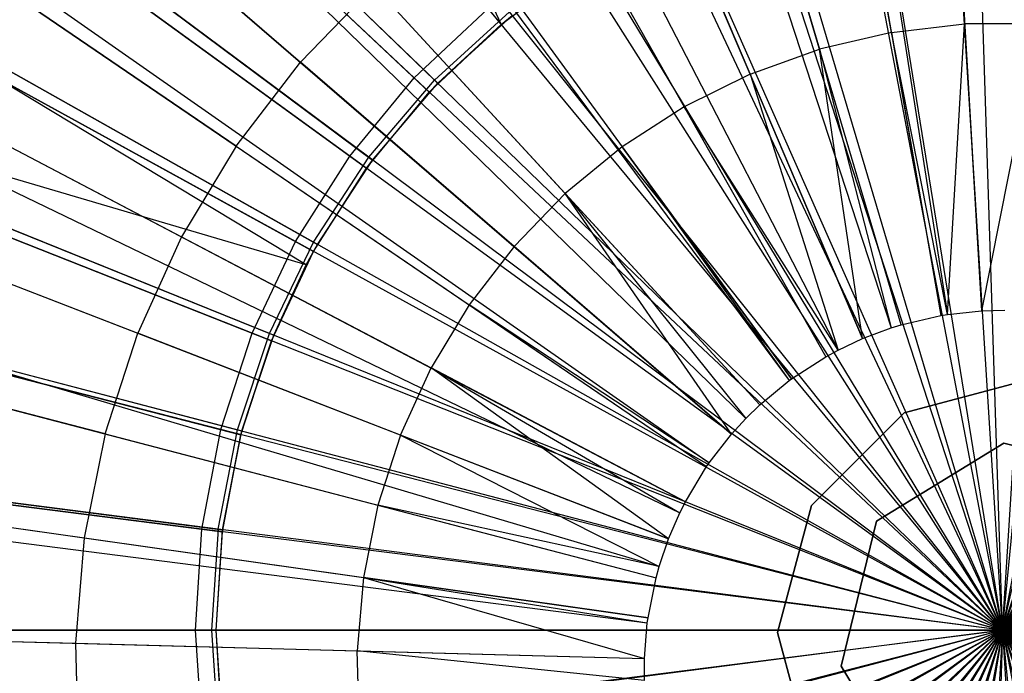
# Model space of a CAD drawing. Extents: x 0.2 to 40.1, y -6.7 to 6.7.
# Tile 358 of 516: x 29.146 to 29.638, y -3.446 to -3.119. Entities that reach past the tile are written whole.
import ezdxf

# ---------------------------------------------------------------- set-up
doc = ezdxf.new("R2010")
doc.units = 0
doc.header["$MEASUREMENT"] = 0
doc.layers.get('0').update_dxf_attribs({"color": 13, "linetype": 'CONTINUOUS'})

# ---------------------------------------------------------------- blocks, each defined once
blk = doc.blocks.new('SNOWBALL_XIV_PM3_STL')
at = {"color": 0}
for p, q in [((29.58513, -2.55886, 19.97075), (29.62667, -3.26433, 20.18729)), ((29.58513, -2.55886, 19.97075), (29.62667, -3.26433, 20.18729)), ((29.48467, -2.57056, 19.97075), (29.60636, -3.26669, 20.18729)), ((29.48467, -2.57056, 19.97075), (29.60636, -3.26669, 20.18729)), ((29.50067, -2.56791, 19.97075), (29.60959, -3.26616, 20.18729)), ((29.50067, -2.56791, 19.97075), (29.60959, -3.26616, 20.18729)), ((29.58644, -3.27136, 20.18729), (29.3862, -2.59363, 19.97075)), ((29.58644, -3.27136, 20.18729), (29.3862, -2.59363, 19.97075)), ((29.36204, -2.60115, 19.97075), (29.58156, -3.27288, 20.18729)), ((29.36204, -2.60115, 19.97075), (29.58156, -3.27288, 20.18729)), ((29.29099, -2.62778, 19.97075), (29.56719, -3.27827, 20.18729)), ((29.29099, -2.62778, 19.97075), (29.56719, -3.27827, 20.18729)), ((29.23054, -2.65619, 19.97075), (29.55496, -3.28401, 20.18729)), ((29.23054, -2.65619, 19.97075), (29.55496, -3.28401, 20.18729)), ((29.20031, -2.67256, 19.97075), (29.54885, -3.28732, 20.18729)), ((29.20031, -2.67256, 19.97075), (29.54885, -3.28732, 20.18729)), ((29.11531, -2.72739, 19.97075), (29.53167, -3.29841, 20.18729)), ((29.11531, -2.72739, 19.97075), (29.53167, -3.29841, 20.18729)), ((29.10956, -2.73161, 19.97075), (29.5305, -3.29926, 20.18729)), ((29.10956, -2.73161, 19.97075), (29.5305, -3.29926, 20.18729)), ((29.21273, -2.75532, 19.99207), (29.38647, -3.12109, 20.05577)), ((29.21273, -2.75532, 19.99207), (29.38647, -3.12109, 20.05577)), ((29.03712, -2.79154, 19.97075), (29.51585, -3.31138, 20.18729)), ((29.03712, -2.79154, 19.97075), (29.51585, -3.31138, 20.18729)), ((29.13225, -2.81379, 19.99207), (29.38647, -3.12109, 20.05577)), ((29.13225, -2.81379, 19.99207), (29.38647, -3.12109, 20.05577)), ((29.00226, -2.82547, 19.97075), (29.5088, -3.31824, 20.18729)), ((29.00226, -2.82547, 19.97075), (29.5088, -3.31824, 20.18729)), ((28.96676, -2.86419, 19.97075), (29.50162, -3.32608, 20.18729)), ((28.96676, -2.86419, 19.97075), (29.50162, -3.32608, 20.18729)), ((29.34295, -3.14786, 13.78233), (29.05238, -2.87499, 13.84734)), ((29.34295, -3.14786, 13.78233), (29.05238, -2.87499, 13.84734)), ((29.35299, -3.14893, 13.82551), (29.07266, -2.87744, 13.89288)), ((29.35299, -3.14893, 13.82551), (29.07266, -2.87744, 13.89288)), ((29.07427, -2.879, 19.94931), (29.35464, -3.15052, 20.0164)), ((29.07427, -2.879, 19.94931), (29.35464, -3.15052, 20.0164)), ((29.05973, -2.88189, 19.99207), (29.35046, -3.15491, 20.05577)), ((29.05973, -2.88189, 19.99207), (29.35046, -3.15491, 20.05577)), ((28.9114, -2.93532, 19.97075), (29.49043, -3.34046, 20.18729)), ((28.9114, -2.93532, 19.97075), (29.49043, -3.34046, 20.18729)), ((28.90513, -2.94439, 19.97075), (29.48916, -3.34229, 20.18729)), ((28.90513, -2.94439, 19.97075), (29.48916, -3.34229, 20.18729)), ((29.31064, -3.18692, 13.78233), (28.98816, -2.95262, 13.84734)), ((29.31064, -3.18692, 13.78233), (28.98816, -2.95262, 13.84734)), ((29.32013, -3.18754, 13.82551), (29.00738, -2.95412, 13.89288)), ((29.32013, -3.18754, 13.82551), (29.00738, -2.95412, 13.89288)), ((28.99632, -2.95855, 19.99207), (29.31897, -3.19297, 20.05577)), ((28.99632, -2.95855, 19.99207), (29.31897, -3.19297, 20.05577)), ((29.00917, -2.95546, 19.94931), (29.32196, -3.18891, 20.0164)), ((29.00917, -2.95546, 19.94931), (29.32196, -3.18891, 20.0164)), ((29.60993, -2.98, 20.12662), (29.61822, -3.12082, 20.16083)), ((29.60993, -2.98, 20.12662), (29.61822, -3.12082, 20.16083)), ((29.5816, -3.12509, 20.16083), (29.55731, -2.98613, 20.12662)), ((29.5816, -3.12509, 20.16083), (29.55731, -2.98613, 20.12662)), ((29.50574, -2.99821, 20.12662), (29.54571, -3.1335, 20.16083)), ((29.50574, -2.99821, 20.12662), (29.54571, -3.1335, 20.16083)), ((29.51101, -3.14594, 20.16083), (29.45587, -3.0161, 20.12662)), ((29.51101, -3.14594, 20.16083), (29.45587, -3.0161, 20.12662)), ((29.6372, -3.42417, 13.76885), (29.61186, -3.02132, 13.78233)), ((29.6372, -3.42417, 13.76885), (29.61186, -3.02132, 13.78233)), ((29.6372, -3.42417, 13.76885), (29.66255, -3.02132, 13.78233)), ((29.6372, -3.42417, 13.76885), (29.66255, -3.02132, 13.78233)), ((29.6372, -3.42417, 13.76885), (29.56157, -3.02767, 13.78233)), ((29.6372, -3.42417, 13.76885), (29.56157, -3.02767, 13.78233)), ((29.6372, -3.42417, 13.80822), (29.62452, -3.02873, 13.82551)), ((29.6372, -3.42417, 13.80822), (29.62452, -3.02873, 13.82551)), ((29.6372, -3.42417, 13.76885), (29.71284, -3.02767, 13.78233)), ((29.6372, -3.42417, 13.76885), (29.71284, -3.02767, 13.78233)), ((28.85305, -3.03109, 19.97075), (29.47863, -3.35983, 20.18729)), ((28.85305, -3.03109, 19.97075), (29.47863, -3.35983, 20.18729)), ((29.6372, -3.42417, 13.80822), (29.57406, -3.0336, 13.82551)), ((29.6372, -3.42417, 13.80822), (29.57406, -3.0336, 13.82551)), ((29.6372, -3.42417, 13.80822), (29.67519, -3.03036, 13.82551)), ((29.6372, -3.42417, 13.80822), (29.67519, -3.03036, 13.82551)), ((29.28348, -3.22971, 13.78233), (28.93418, -3.03768, 13.84734)), ((29.28348, -3.22971, 13.78233), (28.93418, -3.03768, 13.84734)), ((29.29247, -3.23003, 13.82551), (28.95244, -3.03852, 13.89288)), ((29.29247, -3.23003, 13.82551), (28.95244, -3.03852, 13.89288)), ((29.6372, -3.42417, 13.80822), (29.72524, -3.03845, 13.82551)), ((29.6372, -3.42417, 13.80822), (29.72524, -3.03845, 13.82551)), ((28.94302, -3.04254, 19.99207), (29.2925, -3.23467, 20.05577)), ((28.94302, -3.04254, 19.99207), (29.2925, -3.23467, 20.05577)), ((28.95439, -3.03962, 19.94931), (29.29446, -3.23115, 20.0164)), ((29.2889, -3.24137, 20.0164), (28.95439, -3.03962, 19.94931)), ((29.2889, -3.24137, 20.0164), (28.95439, -3.03962, 19.94931)), ((28.95439, -3.03962, 19.94931), (29.29446, -3.23115, 20.0164)), ((29.40838, -3.03955, 20.12662), (29.47795, -3.16227, 20.16083)), ((29.40838, -3.03955, 20.12662), (29.47795, -3.16227, 20.16083)), ((29.6372, -3.42417, 13.76885), (29.51247, -3.04028, 13.78233)), ((29.6372, -3.42417, 13.76885), (29.51247, -3.04028, 13.78233)), ((29.6372, -3.42417, 13.76885), (29.76194, -3.04028, 13.78233)), ((29.6372, -3.42417, 13.76885), (29.76194, -3.04028, 13.78233)), ((29.6372, -3.42417, 13.80822), (29.52463, -3.04488, 13.82551)), ((29.6372, -3.42417, 13.80822), (29.52463, -3.04488, 13.82551)), ((29.18156, -3.04969, 20.08478), (29.28605, -3.13992, 20.12662)), ((29.18156, -3.04969, 20.08478), (29.28605, -3.13992, 20.12662)), ((29.6372, -3.42417, 13.80822), (29.77384, -3.05288, 13.82551)), ((29.6372, -3.42417, 13.80822), (29.77384, -3.05288, 13.82551)), ((28.83933, -3.05832, 19.97075), (29.47585, -3.36533, 20.18729)), ((28.83933, -3.05832, 19.97075), (29.47585, -3.36533, 20.18729)), ((29.6372, -3.42417, 13.76885), (29.46534, -3.05894, 13.78233)), ((29.6372, -3.42417, 13.76885), (29.46534, -3.05894, 13.78233)), ((29.6372, -3.42417, 13.80822), (29.47705, -3.06239, 13.82551)), ((29.6372, -3.42417, 13.80822), (29.47705, -3.06239, 13.82551)), ((29.6372, -3.42417, 13.76885), (29.80907, -3.05894, 13.78233)), ((29.6372, -3.42417, 13.76885), (29.80907, -3.05894, 13.78233)), ((29.36386, -3.06827, 20.12662), (29.44697, -3.18225, 20.16083)), ((29.36386, -3.06827, 20.12662), (29.44697, -3.18225, 20.16083)), ((29.6372, -3.42417, 13.80822), (29.8202, -3.0734, 13.82551)), ((29.6372, -3.42417, 13.80822), (29.8202, -3.0734, 13.82551)), ((29.6372, -3.42417, 13.76885), (29.42092, -3.08336, 13.78233)), ((29.6372, -3.42417, 13.76885), (29.42092, -3.08336, 13.78233)), ((29.6372, -3.42417, 13.80822), (29.4321, -3.08584, 13.82551)), ((29.6372, -3.42417, 13.80822), (29.4321, -3.08584, 13.82551)), ((29.6372, -3.42417, 13.76885), (29.85349, -3.08336, 13.78233)), ((29.6372, -3.42417, 13.76885), (29.85349, -3.08336, 13.78233)), ((29.32291, -3.10187, 20.12662), (29.28605, -3.13992, 20.12662)), ((29.32291, -3.10187, 20.12662), (29.28605, -3.13992, 20.12662)), ((29.32291, -3.10187, 20.12662), (29.41847, -3.20564, 20.16083)), ((29.32291, -3.10187, 20.12662), (29.41847, -3.20564, 20.16083)), ((29.38647, -3.12109, 20.05577), (29.41375, -3.10045, 20.05577)), ((29.38647, -3.12109, 20.05577), (29.41375, -3.10045, 20.05577)), ((29.6372, -3.42417, 13.80822), (29.86356, -3.09968, 13.82551)), ((29.6372, -3.42417, 13.80822), (29.86356, -3.09968, 13.82551)), ((29.25378, -3.18193, 20.12662), (29.13968, -3.10419, 20.08478)), ((29.25378, -3.18193, 20.12662), (29.13968, -3.10419, 20.08478)), ((29.34295, -3.14786, 13.78233), (29.37991, -3.11316, 13.78233)), ((29.34295, -3.14786, 13.78233), (29.37991, -3.11316, 13.78233)), ((29.35299, -3.14893, 13.82551), (29.39052, -3.11485, 13.82551)), ((29.35299, -3.14893, 13.82551), (29.39052, -3.11485, 13.82551)), ((29.35464, -3.15052, 20.0164), (29.39195, -3.11664, 20.0164)), ((29.35464, -3.15052, 20.0164), (29.39195, -3.11664, 20.0164)), ((29.6372, -3.42417, 13.76885), (29.37991, -3.11316, 13.78233)), ((29.6372, -3.42417, 13.76885), (29.37991, -3.11316, 13.78233)), ((29.38647, -3.12109, 20.05577), (29.39195, -3.11664, 20.0164)), ((29.38647, -3.12109, 20.05577), (29.39195, -3.11664, 20.0164)), ((29.6372, -3.42417, 13.80822), (29.39052, -3.11485, 13.82551)), ((29.6372, -3.42417, 13.80822), (29.39052, -3.11485, 13.82551)), ((29.6372, -3.42417, 13.76885), (29.8945, -3.11316, 13.78233)), ((29.6372, -3.42417, 13.76885), (29.8945, -3.11316, 13.78233)), ((29.35046, -3.15491, 20.05577), (29.38647, -3.12109, 20.05577)), ((29.35046, -3.15491, 20.05577), (29.38647, -3.12109, 20.05577)), ((29.38647, -3.12109, 20.05577), (29.35464, -3.15052, 20.0164)), ((29.38647, -3.12109, 20.05577), (29.35464, -3.15052, 20.0164)), ((29.5816, -3.12509, 20.16083), (29.61822, -3.12082, 20.16083)), ((29.5816, -3.12509, 20.16083), (29.61822, -3.12082, 20.16083)), ((29.60959, -3.26616, 20.18729), (29.61822, -3.12082, 20.16083)), ((29.60959, -3.26616, 20.18729), (29.61822, -3.12082, 20.16083)), ((29.65509, -3.12076, 20.16083), (29.61822, -3.12082, 20.16083)), ((29.65509, -3.12076, 20.16083), (29.61822, -3.12082, 20.16083)), ((29.61822, -3.12082, 20.16083), (29.62667, -3.26433, 20.18729)), ((29.61822, -3.12082, 20.16083), (29.62667, -3.26433, 20.18729)), ((29.65509, -3.12076, 20.16083), (29.62667, -3.26433, 20.18729)), ((29.65509, -3.12076, 20.16083), (29.62667, -3.26433, 20.18729)), ((28.81119, -3.12317, 19.97075), (29.47016, -3.37844, 20.18729)), ((28.81119, -3.12317, 19.97075), (29.47016, -3.37844, 20.18729)), ((29.5816, -3.12509, 20.16083), (29.54571, -3.1335, 20.16083)), ((29.5816, -3.12509, 20.16083), (29.54571, -3.1335, 20.16083)), ((29.5816, -3.12509, 20.16083), (29.60636, -3.26669, 20.18729)), ((29.5816, -3.12509, 20.16083), (29.60636, -3.26669, 20.18729)), ((29.60959, -3.26616, 20.18729), (29.5816, -3.12509, 20.16083)), ((29.60959, -3.26616, 20.18729), (29.5816, -3.12509, 20.16083)), ((29.2619, -3.27558, 13.78233), (28.89128, -3.12884, 13.84734)), ((29.2619, -3.27558, 13.78233), (28.89128, -3.12884, 13.84734)), ((29.27047, -3.2757, 13.82551), (28.90875, -3.12926, 13.89288)), ((29.27047, -3.2757, 13.82551), (28.90875, -3.12926, 13.89288)), ((28.91082, -3.1301, 19.94931), (29.2726, -3.27656, 20.0164)), ((29.2889, -3.24137, 20.0164), (28.91082, -3.1301, 19.94931)), ((29.2889, -3.24137, 20.0164), (28.91082, -3.1301, 19.94931)), ((28.91082, -3.1301, 19.94931), (29.2726, -3.27656, 20.0164)), ((29.6372, -3.42417, 13.80822), (29.90319, -3.13129, 13.82551)), ((29.6372, -3.42417, 13.80822), (29.90319, -3.13129, 13.82551)), ((28.90066, -3.13256, 19.99207), (29.27147, -3.27937, 20.05577)), ((28.90066, -3.13256, 19.99207), (29.27147, -3.27937, 20.05577)), ((29.51101, -3.14594, 20.16083), (29.54571, -3.1335, 20.16083)), ((29.51101, -3.14594, 20.16083), (29.54571, -3.1335, 20.16083)), ((29.58644, -3.27136, 20.18729), (29.54571, -3.1335, 20.16083)), ((29.56719, -3.27827, 20.18729), (29.54571, -3.1335, 20.16083)), ((29.56719, -3.27827, 20.18729), (29.54571, -3.1335, 20.16083)), ((29.54571, -3.1335, 20.16083), (29.58156, -3.27288, 20.18729)), ((29.58644, -3.27136, 20.18729), (29.54571, -3.1335, 20.16083)), ((29.54571, -3.1335, 20.16083), (29.58156, -3.27288, 20.18729)), ((29.25378, -3.18193, 20.12662), (29.28605, -3.13992, 20.12662)), ((29.25378, -3.18193, 20.12662), (29.28605, -3.13992, 20.12662)), ((29.39282, -3.23212, 20.16083), (29.28605, -3.13992, 20.12662)), ((29.39282, -3.23212, 20.16083), (29.28605, -3.13992, 20.12662)), ((29.51101, -3.14594, 20.16083), (29.47795, -3.16227, 20.16083)), ((29.51101, -3.14594, 20.16083), (29.47795, -3.16227, 20.16083)), ((29.51101, -3.14594, 20.16083), (29.55496, -3.28401, 20.18729)), ((29.56719, -3.27827, 20.18729), (29.51101, -3.14594, 20.16083)), ((29.56719, -3.27827, 20.18729), (29.51101, -3.14594, 20.16083)), ((29.51101, -3.14594, 20.16083), (29.55496, -3.28401, 20.18729)), ((29.31064, -3.18692, 13.78233), (29.34295, -3.14786, 13.78233)), ((29.31064, -3.18692, 13.78233), (29.34295, -3.14786, 13.78233)), ((29.32013, -3.18754, 13.82551), (29.35299, -3.14893, 13.82551)), ((29.32013, -3.18754, 13.82551), (29.35299, -3.14893, 13.82551)), ((29.32196, -3.18891, 20.0164), (29.35464, -3.15052, 20.0164)), ((29.32196, -3.18891, 20.0164), (29.35464, -3.15052, 20.0164)), ((29.6372, -3.42417, 13.76885), (29.34295, -3.14786, 13.78233)), ((29.6372, -3.42417, 13.76885), (29.34295, -3.14786, 13.78233)), ((29.35046, -3.15491, 20.05577), (29.35464, -3.15052, 20.0164)), ((29.35046, -3.15491, 20.05577), (29.35464, -3.15052, 20.0164)), ((29.6372, -3.42417, 13.80822), (29.35299, -3.14893, 13.82551)), ((29.6372, -3.42417, 13.80822), (29.35299, -3.14893, 13.82551)), ((29.6372, -3.42417, 13.76885), (29.93145, -3.14786, 13.78233)), ((29.6372, -3.42417, 13.76885), (29.93145, -3.14786, 13.78233)), ((29.31897, -3.19297, 20.05577), (29.35046, -3.15491, 20.05577)), ((29.31897, -3.19297, 20.05577), (29.35046, -3.15491, 20.05577)), ((29.35046, -3.15491, 20.05577), (29.32196, -3.18891, 20.0164)), ((29.35046, -3.15491, 20.05577), (29.32196, -3.18891, 20.0164)), ((29.10429, -3.16312, 20.08478), (29.2265, -3.22734, 20.12662)), ((29.10429, -3.16312, 20.08478), (29.2265, -3.22734, 20.12662)), ((29.47795, -3.16227, 20.16083), (29.44697, -3.18225, 20.16083)), ((29.47795, -3.16227, 20.16083), (29.44697, -3.18225, 20.16083)), ((29.47795, -3.16227, 20.16083), (29.54885, -3.28732, 20.18729)), ((29.47795, -3.16227, 20.16083), (29.54885, -3.28732, 20.18729)), ((29.55496, -3.28401, 20.18729), (29.47795, -3.16227, 20.16083)), ((29.55496, -3.28401, 20.18729), (29.47795, -3.16227, 20.16083)), ((29.6372, -3.42417, 13.80822), (29.93846, -3.16771, 13.82551)), ((29.6372, -3.42417, 13.80822), (29.93846, -3.16771, 13.82551)), ((29.25378, -3.18193, 20.12662), (29.2265, -3.22734, 20.12662)), ((29.25378, -3.18193, 20.12662), (29.2265, -3.22734, 20.12662)), ((29.25378, -3.18193, 20.12662), (29.37036, -3.26135, 20.16083)), ((29.25378, -3.18193, 20.12662), (29.37036, -3.26135, 20.16083)), ((29.44697, -3.18225, 20.16083), (29.41847, -3.20564, 20.16083)), ((29.44697, -3.18225, 20.16083), (29.41847, -3.20564, 20.16083)), ((29.53167, -3.29841, 20.18729), (29.44697, -3.18225, 20.16083)), ((29.44697, -3.18225, 20.16083), (29.5305, -3.29926, 20.18729)), ((29.53167, -3.29841, 20.18729), (29.44697, -3.18225, 20.16083)), ((29.44697, -3.18225, 20.16083), (29.5305, -3.29926, 20.18729)), ((28.78794, -3.19129, 19.97075), (29.46546, -3.39222, 20.18729)), ((28.78794, -3.19129, 19.97075), (29.46546, -3.39222, 20.18729)), ((29.28348, -3.22971, 13.78233), (29.31064, -3.18692, 13.78233)), ((29.28348, -3.22971, 13.78233), (29.31064, -3.18692, 13.78233)), ((29.29247, -3.23003, 13.82551), (29.32013, -3.18754, 13.82551)), ((29.29247, -3.23003, 13.82551), (29.32013, -3.18754, 13.82551)), ((29.29446, -3.23115, 20.0164), (29.32196, -3.18891, 20.0164)), ((29.29446, -3.23115, 20.0164), (29.32196, -3.18891, 20.0164)), ((29.6372, -3.42417, 13.76885), (29.31064, -3.18692, 13.78233)), ((29.6372, -3.42417, 13.76885), (29.31064, -3.18692, 13.78233)), ((29.31897, -3.19297, 20.05577), (29.32196, -3.18891, 20.0164)), ((29.31897, -3.19297, 20.05577), (29.32196, -3.18891, 20.0164)), ((29.6372, -3.42417, 13.80822), (29.32013, -3.18754, 13.82551)), ((29.6372, -3.42417, 13.80822), (29.32013, -3.18754, 13.82551)), ((29.6372, -3.42417, 13.76885), (29.96376, -3.18692, 13.78233)), ((29.6372, -3.42417, 13.76885), (29.96376, -3.18692, 13.78233)), ((29.2925, -3.23467, 20.05577), (29.31897, -3.19297, 20.05577)), ((29.2925, -3.23467, 20.05577), (29.31897, -3.19297, 20.05577)), ((29.31897, -3.19297, 20.05577), (29.29446, -3.23115, 20.0164)), ((29.31897, -3.19297, 20.05577), (29.29446, -3.23115, 20.0164)), ((29.39282, -3.23212, 20.16083), (29.41847, -3.20564, 20.16083)), ((29.39282, -3.23212, 20.16083), (29.41847, -3.20564, 20.16083)), ((29.51585, -3.31138, 20.18729), (29.41847, -3.20564, 20.16083)), ((29.50162, -3.32608, 20.18729), (29.41847, -3.20564, 20.16083)), ((29.50162, -3.32608, 20.18729), (29.41847, -3.20564, 20.16083)), ((29.41847, -3.20564, 20.16083), (29.5088, -3.31824, 20.18729)), ((29.51585, -3.31138, 20.18729), (29.41847, -3.20564, 20.16083)), ((29.41847, -3.20564, 20.16083), (29.5088, -3.31824, 20.18729)), ((29.6372, -3.42417, 13.80822), (29.96879, -3.20834, 13.82551)), ((29.6372, -3.42417, 13.80822), (29.96879, -3.20834, 13.82551)), ((28.7801, -3.21941, 19.97075), (29.46388, -3.39791, 20.18729)), ((28.7801, -3.21941, 19.97075), (29.46388, -3.39791, 20.18729)), ((29.24624, -3.32379, 13.78233), (28.86015, -3.22466, 13.84734)), ((29.24624, -3.32379, 13.78233), (28.86015, -3.22466, 13.84734)), ((28.87701, -3.22483, 13.89288), (29.2545, -3.32382, 13.82551)), ((28.87701, -3.22483, 13.89288), (29.2545, -3.32382, 13.82551)), ((28.87918, -3.2254, 19.94931), (29.25671, -3.3244, 20.0164)), ((28.87918, -3.2254, 19.94931), (29.25671, -3.3244, 20.0164)), ((29.07584, -3.22569, 20.08478), (29.20457, -3.27556, 20.12662)), ((29.07584, -3.22569, 20.08478), (29.20457, -3.27556, 20.12662)), ((28.86991, -3.22717, 19.99207), (29.25621, -3.32635, 20.05577)), ((28.86991, -3.22717, 19.99207), (29.25621, -3.32635, 20.05577)), ((29.2265, -3.22734, 20.12662), (29.20457, -3.27556, 20.12662)), ((29.2265, -3.22734, 20.12662), (29.20457, -3.27556, 20.12662)), ((29.2265, -3.22734, 20.12662), (29.35137, -3.29295, 20.16083)), ((29.2265, -3.22734, 20.12662), (29.35137, -3.29295, 20.16083)), ((29.2619, -3.27558, 13.78233), (29.28348, -3.22971, 13.78233)), ((29.2619, -3.27558, 13.78233), (29.28348, -3.22971, 13.78233)), ((29.27047, -3.2757, 13.82551), (29.29247, -3.23003, 13.82551)), ((29.27047, -3.2757, 13.82551), (29.29247, -3.23003, 13.82551)), ((29.6372, -3.42417, 13.76885), (29.28348, -3.22971, 13.78233)), ((29.6372, -3.42417, 13.76885), (29.28348, -3.22971, 13.78233)), ((29.6372, -3.42417, 13.80822), (29.29247, -3.23003, 13.82551)), ((29.6372, -3.42417, 13.80822), (29.29247, -3.23003, 13.82551)), ((29.6372, -3.42417, 13.76885), (29.99092, -3.22971, 13.78233)), ((29.6372, -3.42417, 13.76885), (29.99092, -3.22971, 13.78233)), ((29.27147, -3.27937, 20.05577), (29.2925, -3.23467, 20.05577)), ((29.27147, -3.27937, 20.05577), (29.2925, -3.23467, 20.05577)), ((29.2726, -3.27656, 20.0164), (29.2925, -3.23467, 20.05577)), ((29.2726, -3.27656, 20.0164), (29.2925, -3.23467, 20.05577)), ((29.2889, -3.24137, 20.0164), (29.29446, -3.23115, 20.0164)), ((29.2889, -3.24137, 20.0164), (29.29446, -3.23115, 20.0164)), ((29.2889, -3.24137, 20.0164), (29.2925, -3.23467, 20.05577)), ((29.2889, -3.24137, 20.0164), (29.2925, -3.23467, 20.05577)), ((29.2925, -3.23467, 20.05577), (29.29446, -3.23115, 20.0164)), ((29.2925, -3.23467, 20.05577), (29.29446, -3.23115, 20.0164)), ((29.39282, -3.23212, 20.16083), (29.37036, -3.26135, 20.16083)), ((29.39282, -3.23212, 20.16083), (29.37036, -3.26135, 20.16083)), ((29.50162, -3.32608, 20.18729), (29.39282, -3.23212, 20.16083)), ((29.50162, -3.32608, 20.18729), (29.39282, -3.23212, 20.16083)), ((29.2726, -3.27656, 20.0164), (29.2889, -3.24137, 20.0164)), ((29.2726, -3.27656, 20.0164), (29.2889, -3.24137, 20.0164)), ((29.6372, -3.42417, 13.80822), (29.99366, -3.25251, 13.82551)), ((29.6372, -3.42417, 13.80822), (29.99366, -3.25251, 13.82551)), ((29.37036, -3.26135, 20.16083), (29.35137, -3.29295, 20.16083)), ((29.37036, -3.26135, 20.16083), (29.35137, -3.29295, 20.16083)), ((29.37036, -3.26135, 20.16083), (29.48916, -3.34229, 20.18729)), ((29.49043, -3.34046, 20.18729), (29.37036, -3.26135, 20.16083)), ((29.37036, -3.26135, 20.16083), (29.48916, -3.34229, 20.18729)), ((29.49043, -3.34046, 20.18729), (29.37036, -3.26135, 20.16083)), ((29.60959, -3.26616, 20.18729), (29.62667, -3.26433, 20.18729)), ((29.60959, -3.26616, 20.18729), (29.62667, -3.26433, 20.18729)), ((29.62667, -3.26433, 20.18729), (29.63834, -3.26402, 20.18729)), ((29.62667, -3.26433, 20.18729), (29.63834, -3.26402, 20.18729)), ((29.58644, -3.27136, 20.18729), (29.60636, -3.26669, 20.18729)), ((29.58644, -3.27136, 20.18729), (29.60636, -3.26669, 20.18729)), ((29.60636, -3.26669, 20.18729), (29.60959, -3.26616, 20.18729)), ((29.60636, -3.26669, 20.18729), (29.60959, -3.26616, 20.18729)), ((29.56719, -3.27827, 20.18729), (29.58156, -3.27288, 20.18729)), ((29.56719, -3.27827, 20.18729), (29.58156, -3.27288, 20.18729)), ((29.58156, -3.27288, 20.18729), (29.58644, -3.27136, 20.18729)), ((29.58156, -3.27288, 20.18729), (29.58644, -3.27136, 20.18729)), ((29.18829, -3.32597, 20.12662), (29.20457, -3.27556, 20.12662)), ((29.18829, -3.32597, 20.12662), (29.20457, -3.27556, 20.12662)), ((29.33611, -3.32652, 20.16083), (29.20457, -3.27556, 20.12662)), ((29.33611, -3.32652, 20.16083), (29.20457, -3.27556, 20.12662)), ((29.24624, -3.32379, 13.78233), (29.2619, -3.27558, 13.78233)), ((29.24624, -3.32379, 13.78233), (29.2619, -3.27558, 13.78233)), ((29.2545, -3.32382, 13.82551), (29.27047, -3.2757, 13.82551)), ((29.2545, -3.32382, 13.82551), (29.27047, -3.2757, 13.82551)), ((29.25621, -3.32635, 20.05577), (29.27147, -3.27937, 20.05577)), ((29.25621, -3.32635, 20.05577), (29.27147, -3.27937, 20.05577)), ((29.25671, -3.3244, 20.0164), (29.2726, -3.27656, 20.0164)), ((29.25671, -3.3244, 20.0164), (29.2726, -3.27656, 20.0164)), ((29.25671, -3.3244, 20.0164), (29.27147, -3.27937, 20.05577)), ((29.25671, -3.3244, 20.0164), (29.27147, -3.27937, 20.05577)), ((29.6372, -3.42417, 13.76885), (29.2619, -3.27558, 13.78233)), ((29.6372, -3.42417, 13.76885), (29.2619, -3.27558, 13.78233)), ((29.6372, -3.42417, 13.80822), (29.27047, -3.2757, 13.82551)), ((29.6372, -3.42417, 13.80822), (29.27047, -3.2757, 13.82551)), ((29.2726, -3.27656, 20.0164), (29.27147, -3.27937, 20.05577)), ((29.2726, -3.27656, 20.0164), (29.27147, -3.27937, 20.05577)), ((29.55496, -3.28401, 20.18729), (29.56719, -3.27827, 20.18729)), ((29.55496, -3.28401, 20.18729), (29.56719, -3.27827, 20.18729)), ((29.6372, -3.42417, 13.76885), (30.0125, -3.27558, 13.78233)), ((29.6372, -3.42417, 13.76885), (30.0125, -3.27558, 13.78233)), ((29.54885, -3.28732, 20.18729), (29.55496, -3.28401, 20.18729)), ((29.54885, -3.28732, 20.18729), (29.55496, -3.28401, 20.18729)), ((29.53167, -3.29841, 20.18729), (29.54885, -3.28732, 20.18729)), ((29.53167, -3.29841, 20.18729), (29.54885, -3.28732, 20.18729)), ((29.18829, -3.32597, 20.12662), (29.05471, -3.2911, 20.08478)), ((29.18829, -3.32597, 20.12662), (29.05471, -3.2911, 20.08478)), ((29.33611, -3.32652, 20.16083), (29.35137, -3.29295, 20.16083)), ((29.33611, -3.32652, 20.16083), (29.35137, -3.29295, 20.16083)), ((29.47863, -3.35983, 20.18729), (29.35137, -3.29295, 20.16083)), ((29.47016, -3.37844, 20.18729), (29.35137, -3.29295, 20.16083)), ((29.35137, -3.29295, 20.16083), (29.47585, -3.36533, 20.18729)), ((29.47016, -3.37844, 20.18729), (29.35137, -3.29295, 20.16083)), ((29.47863, -3.35983, 20.18729), (29.35137, -3.29295, 20.16083)), ((29.35137, -3.29295, 20.16083), (29.47585, -3.36533, 20.18729)), ((29.51585, -3.31138, 20.18729), (29.5305, -3.29926, 20.18729)), ((29.51585, -3.31138, 20.18729), (29.5305, -3.29926, 20.18729)), ((29.5305, -3.29926, 20.18729), (29.53167, -3.29841, 20.18729)), ((29.5305, -3.29926, 20.18729), (29.53167, -3.29841, 20.18729)), ((29.65143, -3.29843, 50.87138), (29.58804, -3.31541, 50.87138)), ((29.58804, -3.31541, 50.91075), (29.65143, -3.29843, 50.91075)), ((29.58804, -3.31541, 50.91075), (29.65143, -3.29843, 50.91075)), ((29.65143, -3.29843, 50.87138), (29.58804, -3.31541, 50.87138)), ((29.6372, -3.42417, 13.80822), (30.01269, -3.2995, 13.82551)), ((29.6372, -3.42417, 13.80822), (30.01269, -3.2995, 13.82551)), ((29.5088, -3.31824, 20.18729), (29.51585, -3.31138, 20.18729)), ((29.5088, -3.31824, 20.18729), (29.51585, -3.31138, 20.18729)), ((28.76018, -3.31857, 19.97075), (29.45985, -3.41796, 20.18729)), ((28.76018, -3.31857, 19.97075), (29.45985, -3.41796, 20.18729)), ((29.50162, -3.32608, 20.18729), (29.5088, -3.31824, 20.18729)), ((29.50162, -3.32608, 20.18729), (29.5088, -3.31824, 20.18729)), ((29.58804, -3.31541, 50.87138), (29.54164, -3.36181, 50.87138)), ((29.54164, -3.36181, 50.91075), (29.58804, -3.31541, 50.91075)), ((29.54164, -3.36181, 50.91075), (29.58804, -3.31541, 50.91075)), ((29.58804, -3.31541, 50.87138), (29.54164, -3.36181, 50.87138)), ((29.58804, -3.31541, 50.91075), (29.58804, -3.31541, 50.87138)), ((29.58804, -3.31541, 50.91075), (29.58804, -3.31541, 50.87138)), ((29.23674, -3.37358, 13.78233), (28.84127, -3.32362, 13.84734)), ((29.23674, -3.37358, 13.78233), (28.84127, -3.32362, 13.84734)), ((29.24481, -3.37358, 13.82551), (28.85776, -3.32368, 13.89288)), ((29.24481, -3.37358, 13.82551), (28.85776, -3.32368, 13.89288)), ((28.85999, -3.32396, 19.94931), (29.24708, -3.37387, 20.0164)), ((28.85999, -3.32396, 19.94931), (29.24708, -3.37387, 20.0164)), ((29.23674, -3.37358, 13.78233), (29.24624, -3.32379, 13.78233)), ((29.23674, -3.37358, 13.78233), (29.24624, -3.32379, 13.78233)), ((29.24481, -3.37358, 13.82551), (29.2545, -3.32382, 13.82551)), ((29.24481, -3.37358, 13.82551), (29.2545, -3.32382, 13.82551)), ((29.6372, -3.42417, 13.76885), (29.24624, -3.32379, 13.78233)), ((29.6372, -3.42417, 13.76885), (29.24624, -3.32379, 13.78233)), ((29.24708, -3.37387, 20.0164), (29.25671, -3.3244, 20.0164)), ((29.24708, -3.37387, 20.0164), (29.25671, -3.3244, 20.0164)), ((29.2545, -3.32382, 13.82551), (29.6372, -3.42417, 13.80822)), ((29.2545, -3.32382, 13.82551), (29.6372, -3.42417, 13.80822)), ((29.25671, -3.3244, 20.0164), (29.25621, -3.32635, 20.05577)), ((29.25671, -3.3244, 20.0164), (29.25621, -3.32635, 20.05577)), ((29.6372, -3.42417, 13.76885), (30.02817, -3.32379, 13.78233)), ((29.6372, -3.42417, 13.76885), (30.02817, -3.32379, 13.78233)), ((28.85128, -3.32489, 19.99207), (29.24695, -3.37487, 20.05577)), ((28.85128, -3.32489, 19.99207), (29.24695, -3.37487, 20.05577)), ((29.18829, -3.32597, 20.12662), (29.17786, -3.3779, 20.12662)), ((29.18829, -3.32597, 20.12662), (29.17786, -3.3779, 20.12662)), ((29.18829, -3.32597, 20.12662), (29.32478, -3.3616, 20.16083)), ((29.18829, -3.32597, 20.12662), (29.32478, -3.3616, 20.16083)), ((29.24695, -3.37487, 20.05577), (29.25621, -3.32635, 20.05577)), ((29.24695, -3.37487, 20.05577), (29.25621, -3.32635, 20.05577)), ((29.24708, -3.37387, 20.0164), (29.25621, -3.32635, 20.05577)), ((29.24708, -3.37387, 20.0164), (29.25621, -3.32635, 20.05577)), ((29.33611, -3.32652, 20.16083), (29.32478, -3.3616, 20.16083)), ((29.33611, -3.32652, 20.16083), (29.32478, -3.3616, 20.16083)), ((29.33611, -3.32652, 20.16083), (29.46546, -3.39222, 20.18729)), ((29.47016, -3.37844, 20.18729), (29.33611, -3.32652, 20.16083)), ((29.47016, -3.37844, 20.18729), (29.33611, -3.32652, 20.16083)), ((29.33611, -3.32652, 20.16083), (29.46546, -3.39222, 20.18729)), ((29.49043, -3.34046, 20.18729), (29.50162, -3.32608, 20.18729)), ((29.49043, -3.34046, 20.18729), (29.50162, -3.32608, 20.18729)), ((28.75853, -3.33079, 19.97075), (29.45951, -3.42043, 20.18729)), ((28.75853, -3.33079, 19.97075), (29.45951, -3.42043, 20.18729)), ((29.63782, -3.33063, 20.10144), (29.57408, -3.36957, 20.10144)), ((29.57408, -3.36957, 50.89376), (29.63782, -3.33063, 50.89376)), ((29.63782, -3.33063, 20.10144), (29.57408, -3.36957, 20.10144)), ((29.57408, -3.36957, 50.89376), (29.63782, -3.33063, 50.89376)), ((29.63782, -3.33063, 50.89376), (29.63782, -3.33063, 20.10144)), ((29.71042, -3.34817, 20.10144), (29.63782, -3.33063, 20.10144)), ((29.63782, -3.33063, 50.89376), (29.63782, -3.33063, 20.10144)), ((29.63782, -3.33063, 50.89376), (29.71042, -3.34817, 50.89376)), ((29.71042, -3.34817, 20.10144), (29.63782, -3.33063, 20.10144)), ((29.63782, -3.33063, 50.89376), (29.71042, -3.34817, 50.89376)), ((29.47863, -3.35983, 20.18729), (29.48916, -3.34229, 20.18729)), ((29.47863, -3.35983, 20.18729), (29.48916, -3.34229, 20.18729)), ((29.48916, -3.34229, 20.18729), (29.49043, -3.34046, 20.18729)), ((29.48916, -3.34229, 20.18729), (29.49043, -3.34046, 20.18729)), ((29.6372, -3.42417, 13.80822), (30.02555, -3.34854, 13.82551)), ((29.6372, -3.42417, 13.80822), (30.02555, -3.34854, 13.82551)), ((29.04117, -3.35849, 20.08478), (29.17786, -3.3779, 20.12662)), ((29.04117, -3.35849, 20.08478), (29.17786, -3.3779, 20.12662)), ((29.32478, -3.3616, 20.16083), (29.31752, -3.39774, 20.16083)), ((29.32478, -3.3616, 20.16083), (29.31752, -3.39774, 20.16083)), ((29.32478, -3.3616, 20.16083), (29.46388, -3.39791, 20.18729)), ((29.46546, -3.39222, 20.18729), (29.32478, -3.3616, 20.16083)), ((29.32478, -3.3616, 20.16083), (29.46388, -3.39791, 20.18729)), ((29.46546, -3.39222, 20.18729), (29.32478, -3.3616, 20.16083)), ((29.47585, -3.36533, 20.18729), (29.47863, -3.35983, 20.18729)), ((29.47585, -3.36533, 20.18729), (29.47863, -3.35983, 20.18729)), ((29.54164, -3.36181, 50.87138), (29.52465, -3.4252, 50.87138)), ((29.52465, -3.4252, 50.91075), (29.54164, -3.36181, 50.91075)), ((29.52465, -3.4252, 50.91075), (29.54164, -3.36181, 50.91075)), ((29.54164, -3.36181, 50.87138), (29.52465, -3.4252, 50.87138)), ((29.54164, -3.36181, 50.91075), (29.54164, -3.36181, 50.87138)), ((29.54164, -3.36181, 50.91075), (29.54164, -3.36181, 50.87138)), ((29.47016, -3.37844, 20.18729), (29.47585, -3.36533, 20.18729)), ((29.47016, -3.37844, 20.18729), (29.47585, -3.36533, 20.18729)), ((29.23355, -3.42417, 13.78233), (29.23674, -3.37358, 13.78233)), ((29.23355, -3.42417, 13.78233), (29.23674, -3.37358, 13.78233)), ((29.6372, -3.42417, 13.76885), (29.23674, -3.37358, 13.78233)), ((29.6372, -3.42417, 13.76885), (29.23674, -3.37358, 13.78233)), ((29.24481, -3.37358, 13.82551), (29.24156, -3.42417, 13.82551)), ((29.24481, -3.37358, 13.82551), (29.24156, -3.42417, 13.82551)), ((29.6372, -3.42417, 13.80822), (29.24481, -3.37358, 13.82551)), ((29.6372, -3.42417, 13.80822), (29.24481, -3.37358, 13.82551)), ((29.57408, -3.36957, 20.10144), (29.55653, -3.44217, 20.10144)), ((29.55653, -3.44217, 50.89376), (29.57408, -3.36957, 50.89376)), ((29.57408, -3.36957, 20.10144), (29.55653, -3.44217, 20.10144)), ((29.55653, -3.44217, 50.89376), (29.57408, -3.36957, 50.89376)), ((29.57408, -3.36957, 50.89376), (29.57408, -3.36957, 20.10144)), ((29.57408, -3.36957, 50.89376), (29.57408, -3.36957, 20.10144)), ((29.6372, -3.42417, 13.76885), (30.03767, -3.37358, 13.78233)), ((29.6372, -3.42417, 13.76885), (30.03767, -3.37358, 13.78233)), ((29.17786, -3.3779, 20.12662), (29.17342, -3.43069, 20.12662)), ((29.17786, -3.3779, 20.12662), (29.17342, -3.43069, 20.12662)), ((29.17786, -3.3779, 20.12662), (29.31752, -3.39774, 20.16083)), ((29.17786, -3.3779, 20.12662), (29.31752, -3.39774, 20.16083)), ((29.24385, -3.42417, 20.0164), (29.24708, -3.37387, 20.0164)), ((29.24385, -3.42417, 20.0164), (29.24708, -3.37387, 20.0164)), ((29.24385, -3.42417, 20.05577), (29.24695, -3.37487, 20.05577)), ((29.24385, -3.42417, 20.0164), (29.24695, -3.37487, 20.05577)), ((29.24385, -3.42417, 20.05577), (29.24695, -3.37487, 20.05577)), ((29.24385, -3.42417, 20.0164), (29.24695, -3.37487, 20.05577)), ((29.24708, -3.37387, 20.0164), (29.24695, -3.37487, 20.05577)), ((29.24708, -3.37387, 20.0164), (29.24695, -3.37487, 20.05577)), ((29.46546, -3.39222, 20.18729), (29.47016, -3.37844, 20.18729)), ((29.46546, -3.39222, 20.18729), (29.47016, -3.37844, 20.18729)), ((29.46388, -3.39791, 20.18729), (29.46546, -3.39222, 20.18729)), ((29.46388, -3.39791, 20.18729), (29.46546, -3.39222, 20.18729)), ((29.31752, -3.39774, 20.16083), (29.31443, -3.43448, 20.16083)), ((29.31752, -3.39774, 20.16083), (29.31443, -3.43448, 20.16083)), ((29.45985, -3.41796, 20.18729), (29.31752, -3.39774, 20.16083)), ((29.31752, -3.39774, 20.16083), (29.45951, -3.42043, 20.18729)), ((29.31752, -3.39774, 20.16083), (29.45813, -3.43834, 20.18729)), ((29.31752, -3.39774, 20.16083), (29.45813, -3.43834, 20.18729)), ((29.45985, -3.41796, 20.18729), (29.31752, -3.39774, 20.16083)), ((29.31752, -3.39774, 20.16083), (29.45951, -3.42043, 20.18729)), ((29.45985, -3.41796, 20.18729), (29.46388, -3.39791, 20.18729)), ((29.45985, -3.41796, 20.18729), (29.46388, -3.39791, 20.18729)), ((30.03203, -3.39883, 13.82551), (29.6372, -3.42417, 13.80822)), ((30.03203, -3.39883, 13.82551), (29.6372, -3.42417, 13.80822)), ((29.45951, -3.42043, 20.18729), (29.45985, -3.41796, 20.18729)), ((29.45951, -3.42043, 20.18729), (29.45985, -3.41796, 20.18729)), ((28.75169, -3.41936, 19.97075), (29.45813, -3.43834, 20.18729)), ((28.75169, -3.41936, 19.97075), (29.45813, -3.43834, 20.18729)), ((29.45813, -3.43834, 20.18729), (29.45951, -3.42043, 20.18729)), ((29.45813, -3.43834, 20.18729), (29.45951, -3.42043, 20.18729)), ((29.23355, -3.42417, 13.78233), (28.83494, -3.42417, 13.84734)), ((29.23355, -3.42417, 13.78233), (28.83494, -3.42417, 13.84734)), ((28.84503, -3.42417, 19.99207), (29.24385, -3.42417, 20.05577)), ((28.84503, -3.42417, 19.99207), (29.24385, -3.42417, 20.05577)), ((28.85131, -3.42417, 13.89288), (29.24156, -3.42417, 13.82551)), ((28.85131, -3.42417, 13.89288), (29.24156, -3.42417, 13.82551)), ((29.24385, -3.42417, 20.0164), (28.85355, -3.42417, 19.94931)), ((29.24385, -3.42417, 20.0164), (28.85355, -3.42417, 19.94931)), ((29.0354, -3.42698, 20.08478), (29.17342, -3.43069, 20.12662)), ((29.0354, -3.42698, 20.08478), (29.17342, -3.43069, 20.12662)), ((29.23674, -3.47476, 13.78233), (29.23355, -3.42417, 13.78233)), ((29.23674, -3.47476, 13.78233), (29.23355, -3.42417, 13.78233)), ((29.6372, -3.42417, 13.76885), (29.23355, -3.42417, 13.78233)), ((29.6372, -3.42417, 13.76885), (29.23355, -3.42417, 13.78233)), ((29.23674, -3.47476, 13.78233), (29.6372, -3.42417, 13.76885)), ((29.23674, -3.47476, 13.78233), (29.6372, -3.42417, 13.76885)), ((29.24156, -3.42417, 13.82551), (29.24481, -3.47477, 13.82551)), ((29.24156, -3.42417, 13.82551), (29.6372, -3.42417, 13.80822)), ((29.24156, -3.42417, 13.82551), (29.24481, -3.47477, 13.82551)), ((29.24156, -3.42417, 13.82551), (29.6372, -3.42417, 13.80822)), ((29.24708, -3.47448, 20.0164), (29.24385, -3.42417, 20.0164)), ((29.24695, -3.47347, 20.05577), (29.24385, -3.42417, 20.05577)), ((29.24708, -3.47448, 20.0164), (29.24385, -3.42417, 20.05577)), ((29.24708, -3.47448, 20.0164), (29.24385, -3.42417, 20.0164)), ((29.24385, -3.42417, 20.0164), (29.24385, -3.42417, 20.05577)), ((29.24385, -3.42417, 20.0164), (29.24385, -3.42417, 20.05577)), ((29.24708, -3.47448, 20.0164), (29.24385, -3.42417, 20.05577)), ((29.24695, -3.47347, 20.05577), (29.24385, -3.42417, 20.05577)), ((29.6372, -3.42417, 13.80822), (29.24481, -3.47477, 13.82551)), ((29.6372, -3.42417, 13.80822), (29.24481, -3.47477, 13.82551)), ((29.6372, -3.42417, 13.76885), (29.24624, -3.52456, 13.78233)), ((29.6372, -3.42417, 13.76885), (29.24624, -3.52456, 13.78233)), ((29.6372, -3.42417, 13.80822), (29.2545, -3.52453, 13.82551)), ((29.6372, -3.42417, 13.80822), (29.2545, -3.52453, 13.82551)), ((29.6372, -3.42417, 13.76885), (29.2619, -3.57277, 13.78233)), ((29.6372, -3.42417, 13.76885), (29.2619, -3.57277, 13.78233)), ((29.6372, -3.42417, 13.80822), (29.27047, -3.57265, 13.82551)), ((29.6372, -3.42417, 13.80822), (29.27047, -3.57265, 13.82551)), ((29.6372, -3.42417, 13.76885), (29.28348, -3.61863, 13.78233)), ((29.6372, -3.42417, 13.76885), (29.28348, -3.61863, 13.78233)), ((29.6372, -3.42417, 13.80822), (29.29247, -3.61832, 13.82551)), ((29.6372, -3.42417, 13.80822), (29.29247, -3.61832, 13.82551)), ((29.6372, -3.42417, 13.76885), (29.31064, -3.66143, 13.78233)), ((29.6372, -3.42417, 13.76885), (29.31064, -3.66143, 13.78233)), ((29.6372, -3.42417, 13.80822), (29.32013, -3.66081, 13.82551)), ((29.6372, -3.42417, 13.80822), (29.32013, -3.66081, 13.82551)), ((29.6372, -3.42417, 13.76885), (29.34295, -3.70049, 13.78233)), ((29.6372, -3.42417, 13.76885), (29.34295, -3.70049, 13.78233)), ((29.6372, -3.42417, 13.80822), (29.35299, -3.69942, 13.82551)), ((29.6372, -3.42417, 13.80822), (29.35299, -3.69942, 13.82551)), ((29.6372, -3.42417, 13.76885), (29.37991, -3.73519, 13.78233)), ((29.6372, -3.42417, 13.76885), (29.37991, -3.73519, 13.78233)), ((29.6372, -3.42417, 13.80822), (29.39052, -3.7335, 13.82551)), ((29.6372, -3.42417, 13.80822), (29.39052, -3.7335, 13.82551)), ((29.6372, -3.42417, 13.76885), (29.42092, -3.76499, 13.78233)), ((29.6372, -3.42417, 13.76885), (29.42092, -3.76499, 13.78233)), ((29.6372, -3.42417, 13.80822), (29.4321, -3.76251, 13.82551)), ((29.6372, -3.42417, 13.80822), (29.4321, -3.76251, 13.82551)), ((29.6372, -3.42417, 13.76885), (29.46534, -3.78941, 13.78233)), ((29.6372, -3.42417, 13.76885), (29.46534, -3.78941, 13.78233)), ((29.6372, -3.42417, 13.80822), (29.47705, -3.78596, 13.82551)), ((29.6372, -3.42417, 13.80822), (29.47705, -3.78596, 13.82551)), ((29.6372, -3.42417, 13.76885), (29.51247, -3.80807, 13.78233)), ((29.6372, -3.42417, 13.76885), (29.51247, -3.80807, 13.78233)), ((29.6372, -3.42417, 13.80822), (29.52463, -3.80346, 13.82551)), ((29.6372, -3.42417, 13.80822), (29.52463, -3.80346, 13.82551)), ((29.52465, -3.4252, 50.87138), (29.54164, -3.48858, 50.87138)), ((29.54164, -3.48858, 50.91075), (29.52465, -3.4252, 50.91075)), ((29.52465, -3.4252, 50.91075), (29.52465, -3.4252, 50.87138)), ((29.52465, -3.4252, 50.91075), (29.52465, -3.4252, 50.87138)), ((29.54164, -3.48858, 50.91075), (29.52465, -3.4252, 50.91075)), ((29.52465, -3.4252, 50.87138), (29.54164, -3.48858, 50.87138)), ((29.6372, -3.42417, 13.76885), (29.56157, -3.82067, 13.78233)), ((29.6372, -3.42417, 13.76885), (29.56157, -3.82067, 13.78233)), ((29.6372, -3.42417, 13.80822), (29.57406, -3.81475, 13.82551)), ((29.6372, -3.42417, 13.80822), (29.57406, -3.81475, 13.82551)), ((29.6372, -3.42417, 13.76885), (29.61186, -3.82703, 13.78233)), ((29.6372, -3.42417, 13.76885), (29.61186, -3.82703, 13.78233)), ((29.6372, -3.42417, 13.80822), (29.62452, -3.81961, 13.82551)), ((29.6372, -3.42417, 13.80822), (29.62452, -3.81961, 13.82551)), ((29.6372, -3.42417, 13.80822), (30.02555, -3.4998, 13.82551)), ((29.6372, -3.42417, 13.80822), (30.03203, -3.44952, 13.82551)), ((29.6372, -3.42417, 13.80822), (30.01269, -3.54884, 13.82551)), ((29.6372, -3.42417, 13.80822), (30.02555, -3.4998, 13.82551)), ((29.6372, -3.42417, 13.80822), (29.99366, -3.59584, 13.82551)), ((29.6372, -3.42417, 13.80822), (30.01269, -3.54884, 13.82551)), ((29.6372, -3.42417, 13.80822), (29.96879, -3.64001, 13.82551)), ((29.6372, -3.42417, 13.80822), (29.99366, -3.59584, 13.82551)), ((29.6372, -3.42417, 13.80822), (29.93846, -3.68064, 13.82551)), ((29.6372, -3.42417, 13.80822), (29.96879, -3.64001, 13.82551)), ((29.6372, -3.42417, 13.80822), (29.90319, -3.71706, 13.82551)), ((29.6372, -3.42417, 13.80822), (29.93846, -3.68064, 13.82551)), ((29.6372, -3.42417, 13.80822), (29.86356, -3.74867, 13.82551)), ((29.6372, -3.42417, 13.80822), (29.90319, -3.71706, 13.82551)), ((29.6372, -3.42417, 13.80822), (29.8202, -3.77495, 13.82551)), ((29.6372, -3.42417, 13.80822), (29.86356, -3.74867, 13.82551)), ((29.6372, -3.42417, 13.80822), (29.77384, -3.79547, 13.82551)), ((29.6372, -3.42417, 13.80822), (29.8202, -3.77495, 13.82551)), ((29.6372, -3.42417, 13.80822), (29.72524, -3.8099, 13.82551)), ((29.6372, -3.42417, 13.80822), (29.77384, -3.79547, 13.82551)), ((29.6372, -3.42417, 13.80822), (29.67519, -3.81799, 13.82551)), ((29.6372, -3.42417, 13.80822), (29.72524, -3.8099, 13.82551)), ((29.6372, -3.42417, 13.80822), (29.67519, -3.81799, 13.82551)), ((29.6372, -3.42417, 13.76885), (29.8945, -3.73519, 13.78233)), ((29.6372, -3.42417, 13.76885), (29.93145, -3.70049, 13.78233)), ((29.6372, -3.42417, 13.76885), (29.85349, -3.76499, 13.78233)), ((29.6372, -3.42417, 13.76885), (29.8945, -3.73519, 13.78233)), ((29.6372, -3.42417, 13.76885), (29.93145, -3.70049, 13.78233)), ((29.6372, -3.42417, 13.76885), (29.96376, -3.66143, 13.78233)), ((29.6372, -3.42417, 13.76885), (29.99092, -3.61863, 13.78233)), ((29.6372, -3.42417, 13.76885), (30.0125, -3.57277, 13.78233)), ((29.6372, -3.42417, 13.76885), (29.66255, -3.82703, 13.78233)), ((29.6372, -3.42417, 13.76885), (29.71284, -3.82067, 13.78233)), ((29.6372, -3.42417, 13.76885), (29.66255, -3.82703, 13.78233)), ((29.6372, -3.42417, 13.76885), (30.0125, -3.57277, 13.78233)), ((29.6372, -3.42417, 13.76885), (30.02817, -3.52456, 13.78233)), ((29.6372, -3.42417, 13.76885), (29.76194, -3.80807, 13.78233)), ((29.6372, -3.42417, 13.76885), (29.80907, -3.78941, 13.78233)), ((29.6372, -3.42417, 13.76885), (30.04085, -3.42417, 13.78233)), ((29.6372, -3.42417, 13.76885), (30.02817, -3.52456, 13.78233)), ((29.6372, -3.42417, 13.76885), (30.03767, -3.47476, 13.78233)), ((29.6372, -3.42417, 13.76885), (29.71284, -3.82067, 13.78233)), ((29.6372, -3.42417, 13.76885), (29.76194, -3.80807, 13.78233)), ((29.6372, -3.42417, 13.76885), (30.03767, -3.47476, 13.78233)), ((29.6372, -3.42417, 13.76885), (30.04085, -3.42417, 13.78233)), ((29.6372, -3.42417, 13.76885), (29.80907, -3.78941, 13.78233)), ((29.6372, -3.42417, 13.76885), (29.85349, -3.76499, 13.78233)), ((29.6372, -3.42417, 13.76885), (29.96376, -3.66143, 13.78233)), ((29.6372, -3.42417, 13.76885), (29.99092, -3.61863, 13.78233)), ((29.6372, -3.42417, 13.80822), (30.03203, -3.44952, 13.82551)), ((29.17342, -3.43069, 20.12662), (29.17502, -3.48364, 20.12662)), ((29.17342, -3.43069, 20.12662), (29.31443, -3.43448, 20.16083)), ((29.17342, -3.43069, 20.12662), (29.17502, -3.48364, 20.12662)), ((29.17342, -3.43069, 20.12662), (29.31443, -3.43448, 20.16083)), ((29.31554, -3.47133, 20.16083), (29.31443, -3.43448, 20.16083)), ((29.45817, -3.44923, 20.18729), (29.31443, -3.43448, 20.16083)), ((29.31443, -3.43448, 20.16083), (29.45813, -3.43834, 20.18729)), ((29.31443, -3.43448, 20.16083), (29.45813, -3.43834, 20.18729)), ((29.31554, -3.47133, 20.16083), (29.31443, -3.43448, 20.16083)), ((29.45817, -3.44923, 20.18729), (29.31443, -3.43448, 20.16083)), ((29.45817, -3.44923, 20.18729), (29.45813, -3.43834, 20.18729)), ((29.45817, -3.44923, 20.18729), (29.45813, -3.43834, 20.18729)), ((29.55653, -3.44217, 20.10144), (29.59547, -3.50591, 20.10144)), ((29.59547, -3.50591, 50.89376), (29.55653, -3.44217, 50.89376)), ((29.55653, -3.44217, 50.89376), (29.55653, -3.44217, 20.10144)), ((29.55653, -3.44217, 50.89376), (29.55653, -3.44217, 20.10144)), ((29.55653, -3.44217, 20.10144), (29.59547, -3.50591, 20.10144)), ((29.59547, -3.50591, 50.89376), (29.55653, -3.44217, 50.89376))]:
    blk.add_line(p, q, dxfattribs=at)
blk = doc.blocks.new('GRUPUJ_1')
at = {"color": 0}
blk.add_blockref('SNOWBALL_XIV_PM3_STL', (-0.20617, 6.65964, -0.51186), dxfattribs=at)

msp = doc.modelspace()

# ---------------------------------------------------------------- block references
at = {"color": 0}
msp.add_blockref('GRUPUJ_1', (0.20617, -6.65964, 0.51186), dxfattribs=at)

doc.saveas('drawing.dxf')
